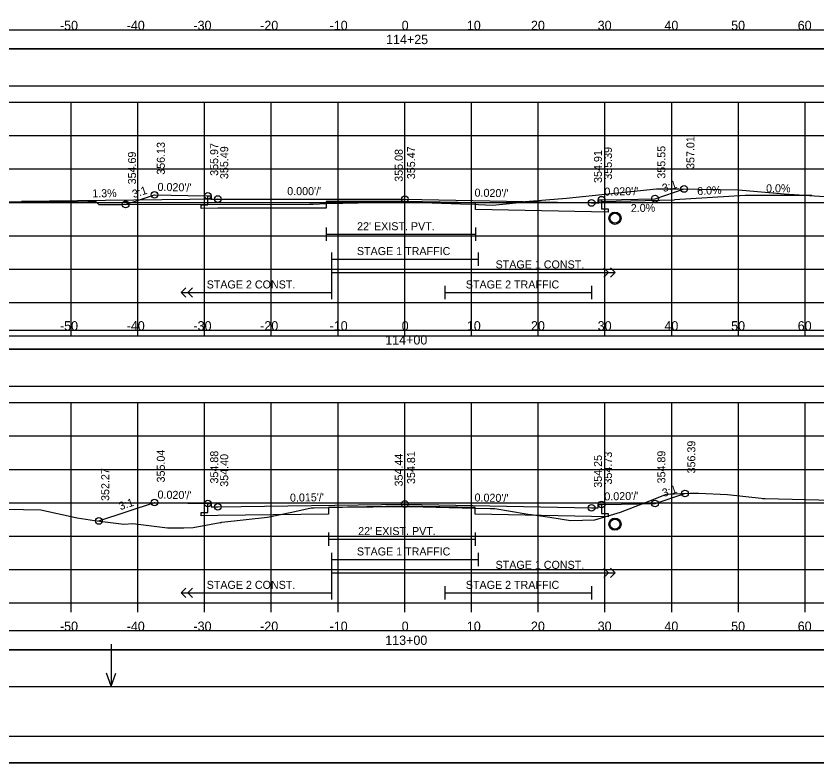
# Model space of a CAD drawing. Extents: x 1368122 to 1710785, y 373130 to 557566.
# Drawn here: x 1368284.5 to 1368404.5, y 375264.5 to 375376.4 of the extents above; entities that cross this region are included whole.
import ezdxf

# ---------------------------------------------------------------- set-up
doc = ezdxf.new("R2010")
doc.units = 0
for name, color, linetype in [('R_Alt Surface', 7, 'Continuous'), ('R_Axis', 7, 'Continuous'), ('R_Axis Annot', 7, 'Continuous'), ('R_Border', 7, 'Continuous'), ('R_Drive', 7, 'Continuous'), ('R_Exist Surface', 7, 'Continuous'), ('R_Fin Surface', 7, 'Continuous'), ('R_Grid', 7, 'Continuous'), ('R_No Plot', 7, 'Continuous'), ('R_Striping', 7, 'Continuous'), ('R_Water', 7, 'Continuous'), ('R_Water Annot', 7, 'Continuous'), ('R_Xsect Elev', 7, 'Continuous'), ('R_Xsect Slope', 7, 'Continuous')]:
    doc.layers.add(name, color=color, linetype=linetype)

msp = doc.modelspace()

# ---------------------------------------------------------------- linework, layer by layer
at = {"layer": 'R_Alt Surface'}
for points in [[(1368193.57, 375371.44), (1368491.88, 375371.44), (1368491.88, 375374.26), (1368193.57, 375374.26)], [(1368193.52, 375365.92), (1368491.94, 375365.92), (1368491.94, 375371.44), (1368193.52, 375371.44)], [(1368193.57, 375326.44), (1368491.88, 375326.44), (1368491.88, 375329.26), (1368193.57, 375329.26)], [(1368193.52, 375320.92), (1368491.94, 375320.92), (1368491.94, 375326.44), (1368193.52, 375326.44)], [(1368193.57, 375281.44), (1368491.88, 375281.44), (1368491.88, 375284.26), (1368193.57, 375284.26)], [(1368193.52, 375275.92), (1368491.94, 375275.92), (1368491.94, 375281.44), (1368193.52, 375281.44)]]:
    msp.add_lwpolyline(points, close=True, dxfattribs=at)
for points in [[(1368372.23, 375348.84), (1368372.23, 375347.5), (1368373.23, 375347.48), (1368373.23, 375346.98), (1368370.73, 375347.03), (1368353.31, 375347.38), (1368353.31, 375348.38), (1368342.73, 375348.59), (1368330.98, 375348.6), (1368330.98, 375347.6), (1368314.73, 375347.6), (1368312.23, 375347.55), (1368312.23, 375348.05), (1368313.23, 375348.07), (1368313.23, 375349.42)], [(1368330.98, 375344.67), (1368330.98, 375342.67)], [(1368353.31, 375344.67), (1368353.31, 375342.67)], [(1368330.98, 375343.67), (1368353.31, 375343.67)], [(1368372.23, 375303.18), (1368372.23, 375301.84), (1368373.23, 375301.82), (1368373.23, 375301.32), (1368370.73, 375301.37), (1368353.3, 375301.72), (1368353.3, 375302.72), (1368342.73, 375302.93), (1368331.3, 375302.76), (1368331.3, 375301.76), (1368314.73, 375301.52), (1368312.23, 375301.47), (1368312.23, 375301.97), (1368313.23, 375301.99), (1368313.23, 375303.33)], [(1368331.3, 375299.01), (1368331.3, 375297.01)], [(1368353.3, 375299.01), (1368353.3, 375297.01)], [(1368331.3, 375298.01), (1368353.3, 375298.01)]]:
    msp.add_lwpolyline(points, dxfattribs=at)
at = {"layer": 'R_Axis'}
for p, q in [((1368192.73, 375333.45), (1368492.73, 375333.45)), ((1368292.73, 375332.05), (1368292.73, 375333.45)), ((1368302.73, 375332.05), (1368302.73, 375333.45)), ((1368312.73, 375332.05), (1368312.73, 375333.45)), ((1368322.73, 375332.05), (1368322.73, 375333.45)), ((1368332.73, 375332.05), (1368332.73, 375333.45)), ((1368342.73, 375332.05), (1368342.73, 375333.45)), ((1368352.73, 375332.05), (1368352.73, 375333.45)), ((1368362.73, 375332.05), (1368362.73, 375333.45)), ((1368372.73, 375332.05), (1368372.73, 375333.45)), ((1368382.73, 375332.05), (1368382.73, 375333.45)), ((1368392.73, 375332.05), (1368392.73, 375333.45)), ((1368402.73, 375332.05), (1368402.73, 375333.45)), ((1368192.73, 375288.45), (1368492.73, 375288.45)), ((1368292.73, 375287.05), (1368292.73, 375288.45)), ((1368302.73, 375287.05), (1368302.73, 375288.45)), ((1368312.73, 375287.05), (1368312.73, 375288.45)), ((1368322.73, 375287.05), (1368322.73, 375288.45)), ((1368332.73, 375287.05), (1368332.73, 375288.45)), ((1368342.73, 375287.05), (1368342.73, 375288.45)), ((1368352.73, 375287.05), (1368352.73, 375288.45)), ((1368362.73, 375287.05), (1368362.73, 375288.45)), ((1368372.73, 375287.05), (1368372.73, 375288.45)), ((1368382.73, 375287.05), (1368382.73, 375288.45)), ((1368392.73, 375287.05), (1368392.73, 375288.45)), ((1368402.73, 375287.05), (1368402.73, 375288.45))]:
    msp.add_line(p, q, dxfattribs=at)
at = {"layer": 'R_Border'}
msp.add_line((1368500.91, 375268.45), (1368184.73, 375268.45), dxfattribs=at)
at = {"layer": 'R_Drive'}
for p, q in [((1368393.73, 375349.45), (1368383.16, 375348.81)), ((1368403.73, 375349.45), (1368393.73, 375349.45)), ((1368314.73, 375348.94), (1368285.3, 375348.56)), ((1368371.73, 375348.34), (1368372.23, 375348.59)), ((1368372.23, 375348.59), (1368383.16, 375348.81))]:
    msp.add_line(p, q, dxfattribs=at)
at = {"layer": 'R_Exist Surface'}
for points in [[(1368279.83, 375348.57), (1368291.8, 375348.54), (1368292.45, 375348.54), (1368293.2, 375348.54), (1368293.86, 375348.55), (1368294.52, 375348.55), (1368295.24, 375348.56), (1368295.45, 375348.56), (1368295.91, 375348.56), (1368296.46, 375348.56), (1368296.83, 375348.19), (1368296.88, 375348.14), (1368297.08, 375348.14), (1368297.55, 375348.14), (1368300.34, 375348.14), (1368328.46, 375348.16), (1368328.99, 375348.19), (1368330.98, 375348.27), (1368333.47, 375348.33), (1368342.59, 375348.54), (1368351.09, 375348.25), (1368353.31, 375348.17), (1368353.77, 375348.15), (1368355.86, 375348.04), (1368358.44, 375348.26), (1368359.35, 375348.38), (1368360.77, 375348.58), (1368366.98, 375349.1), (1368380.44, 375350.45), (1368381.61, 375350.47), (1368383.82, 375350.47), (1368392.73, 375350.31), (1368399.59, 375349.71), (1368405.63, 375349.32)], [(1368262.09, 375302.89), (1368288.22, 375302.37), (1368293.65, 375301.18), (1368296.26, 375300.8), (1368300.62, 375300.25), (1368302.01, 375300.34), (1368307.19, 375299.69), (1368309.64, 375299.7), (1368311.02, 375299.72), (1368315.08, 375300.49), (1368315.22, 375300.51), (1368315.3, 375300.52), (1368322.17, 375301.28), (1368325.83, 375302.06), (1368328.7, 375302.67), (1368329.11, 375302.68), (1368331.3, 375302.73), (1368333.39, 375302.77), (1368342.64, 375302.89), (1368345.5, 375302.82), (1368353.3, 375302.64), (1368355.55, 375302.59), (1368356.23, 375302.58), (1368360.93, 375301.8), (1368361.51, 375301.71), (1368361.66, 375301.69), (1368364.45, 375301.27), (1368367.56, 375300.81), (1368371.18, 375300.88), (1368371.19, 375300.88), (1368371.21, 375300.88), (1368375.07, 375302.05), (1368378.55, 375303.39), (1368381.96, 375304.73), (1368385.45, 375304.87), (1368385.99, 375304.89), (1368386.76, 375304.86), (1368391.09, 375304.7), (1368396.12, 375304.13), (1368396.33, 375304.1), (1368396.71, 375304.09), (1368416.84, 375303.57)]]:
    msp.add_lwpolyline(points, dxfattribs=at)
at = {"layer": 'R_Fin Surface'}
for points in [[(1368300.91, 375348.14), (1368305.23, 375349.58), (1368310.23, 375349.48), (1368313.23, 375349.42), (1368313.73, 375349.42), (1368313.73, 375348.92), (1368314.73, 375348.94), (1368342.73, 375348.92), (1368370.73, 375348.36), (1368371.73, 375348.34), (1368371.73, 375348.84), (1368372.23, 375348.84), (1368375.23, 375348.9), (1368380.23, 375349), (1368384.58, 375350.45)], [(1368296.9, 375300.72), (1368305.23, 375303.49), (1368310.23, 375303.39), (1368313.23, 375303.33), (1368313.73, 375303.33), (1368313.73, 375302.83), (1368314.73, 375302.85), (1368342.73, 375303.26), (1368370.73, 375302.7), (1368371.73, 375302.68), (1368371.73, 375303.18), (1368372.23, 375303.18), (1368375.23, 375303.24), (1368380.23, 375303.34), (1368384.72, 375304.84)]]:
    msp.add_lwpolyline(points, dxfattribs=at)
at = {"layer": 'R_Grid'}
for p, q in [((1368192.73, 375363.45), (1368492.73, 375363.45)), ((1368292.73, 375328.45), (1368292.73, 375363.45)), ((1368302.73, 375328.45), (1368302.73, 375363.45)), ((1368312.73, 375328.45), (1368312.73, 375363.45)), ((1368322.73, 375328.45), (1368322.73, 375363.45)), ((1368332.73, 375328.45), (1368332.73, 375363.45)), ((1368342.73, 375328.45), (1368342.73, 375363.45)), ((1368352.73, 375328.45), (1368352.73, 375363.45)), ((1368362.73, 375328.45), (1368362.73, 375363.45)), ((1368372.73, 375328.45), (1368372.73, 375363.45)), ((1368382.73, 375328.45), (1368382.73, 375363.45)), ((1368392.73, 375328.45), (1368392.73, 375363.45)), ((1368402.73, 375328.45), (1368402.73, 375363.45)), ((1368192.73, 375358.45), (1368492.73, 375358.45)), ((1368192.73, 375353.45), (1368492.73, 375353.45)), ((1368192.73, 375348.45), (1368492.73, 375348.45)), ((1368192.73, 375343.45), (1368492.73, 375343.45)), ((1368192.73, 375338.45), (1368492.73, 375338.45)), ((1368192.73, 375333.45), (1368492.73, 375333.45)), ((1368192.73, 375328.45), (1368492.73, 375328.45)), ((1368192.73, 375318.45), (1368492.73, 375318.45)), ((1368292.73, 375288.45), (1368292.73, 375318.45)), ((1368302.73, 375288.45), (1368302.73, 375318.45)), ((1368312.73, 375288.45), (1368312.73, 375318.45)), ((1368322.73, 375288.45), (1368322.73, 375318.45)), ((1368332.73, 375288.45), (1368332.73, 375318.45)), ((1368342.73, 375288.45), (1368342.73, 375318.45)), ((1368352.73, 375288.45), (1368352.73, 375318.45)), ((1368362.73, 375288.45), (1368362.73, 375318.45)), ((1368372.73, 375288.45), (1368372.73, 375318.45)), ((1368382.73, 375288.45), (1368382.73, 375318.45)), ((1368392.73, 375288.45), (1368392.73, 375318.45)), ((1368402.73, 375288.45), (1368402.73, 375318.45)), ((1368192.73, 375313.45), (1368492.73, 375313.45)), ((1368192.73, 375308.45), (1368492.73, 375308.45)), ((1368192.73, 375303.45), (1368492.73, 375303.45)), ((1368192.73, 375298.45), (1368492.73, 375298.45)), ((1368192.73, 375293.45), (1368492.73, 375293.45)), ((1368192.73, 375288.45), (1368482.73, 375288.45))]:
    msp.add_line(p, q, dxfattribs=at)
at = {"layer": 'R_No Plot'}
msp.add_line((1368172.33, 375264.47), (1368505.66, 375264.47), dxfattribs=at)
for points in [[(1368172.32, 375477.8), (1368505.66, 375477.8), (1368505.66, 375264.47), (1368172.32, 375264.47)], [(1368418.65, 375473.91), (1368438.27, 375473.91), (1368438.27, 375464.03), (1368454.38, 375464.03), (1368477.58, 375464.03), (1368477.7, 375435.87), (1368500.91, 375435.87), (1368500.91, 375268.45), (1368184.73, 375268.45), (1368184.73, 375473.91)]]:
    msp.add_lwpolyline(points, close=True, dxfattribs=at)
for centre, radius in [((1368384.58, 375350.45), 0.5), ((1368305.23, 375349.58), 0.5), ((1368313.23, 375349.42), 0.5), ((1368314.73, 375348.94), 0.5), ((1368342.73, 375348.92), 0.5), ((1368372.23, 375348.84), 0.5), ((1368380.23, 375349), 0.5), ((1368300.91, 375348.14), 0.5), ((1368370.73, 375348.36), 0.5), ((1368374.23, 375346.07), 0.917), ((1368384.72, 375304.84), 0.5), ((1368305.23, 375303.49), 0.5), ((1368313.23, 375303.33), 0.5), ((1368314.73, 375302.85), 0.5), ((1368342.73, 375303.26), 0.5), ((1368372.23, 375303.18), 0.5), ((1368380.23, 375303.34), 0.5), ((1368370.73, 375302.7), 0.5), ((1368296.9, 375300.72), 0.5), ((1368374.23, 375300.24), 0.917)]:
    msp.add_circle(centre, radius, dxfattribs=at)
at = {"layer": 'R_Striping'}
for p, q in [((1368373.26, 375337.95), (1368372.56, 375338.66)), ((1368374.26, 375337.95), (1368373.56, 375338.66)), ((1368372.56, 375337.24), (1368373.26, 375337.95)), ((1368373.56, 375337.24), (1368374.26, 375337.95)), ((1368309.23, 375334.95), (1368309.93, 375335.66)), ((1368309.23, 375334.95), (1368331.73, 375334.95)), ((1368309.93, 375334.24), (1368309.23, 375334.95)), ((1368310.23, 375334.95), (1368310.93, 375335.66)), ((1368310.93, 375334.24), (1368310.23, 375334.95)), ((1368373.26, 375292.95), (1368372.56, 375293.66)), ((1368372.56, 375292.24), (1368373.26, 375292.95)), ((1368374.26, 375292.95), (1368373.56, 375293.66)), ((1368373.56, 375292.24), (1368374.26, 375292.95)), ((1368309.23, 375289.95), (1368309.93, 375290.66)), ((1368310.23, 375289.95), (1368310.93, 375290.66)), ((1368309.23, 375289.95), (1368331.73, 375289.95)), ((1368309.93, 375289.24), (1368309.23, 375289.95)), ((1368310.93, 375289.24), (1368310.23, 375289.95))]:
    msp.add_line(p, q, dxfattribs=at)
for points in [[(1368331.73, 375340.95), (1368331.73, 375333.95)], [(1368353.73, 375340.95), (1368353.73, 375338.95)], [(1368331.73, 375339.95), (1368353.73, 375339.95)], [(1368331.73, 375337.95), (1368374.26, 375337.95)], [(1368348.73, 375335.95), (1368348.73, 375333.95)], [(1368370.73, 375335.95), (1368370.73, 375333.95)], [(1368348.73, 375334.95), (1368370.73, 375334.95)], [(1368331.73, 375295.95), (1368331.73, 375288.95)], [(1368331.73, 375294.95), (1368353.73, 375294.95)], [(1368353.73, 375295.95), (1368353.73, 375293.95)], [(1368331.73, 375292.95), (1368374.26, 375292.95)], [(1368348.73, 375290.95), (1368348.73, 375288.95)], [(1368370.73, 375290.95), (1368370.73, 375288.95)], [(1368348.73, 375289.95), (1368370.73, 375289.95)]]:
    msp.add_lwpolyline(points, dxfattribs=at)
at = {"layer": 'R_Water'}
for centre in [(1368374.23, 375346.07), (1368374.23, 375300.24)]:
    msp.add_circle(centre, 0.75, dxfattribs=at)
at = {"layer": 'R_Water Annot'}
for p, q in [((1368298.74, 375282.26), (1368298.74, 375275.97)), ((1368298.74, 375275.97), (1368298.04, 375277.9)), ((1368298.74, 375275.97), (1368299.44, 375277.9))]:
    msp.add_line(p, q, dxfattribs=at)
at = {"layer": 'R_Xsect Elev'}
for p, q in [((1368342.73, 375348.53), (1368342.73, 375358.53)), ((1368342.73, 375302.89), (1368342.73, 375312.89))]:
    msp.add_line(p, q, dxfattribs=at)

# ---------------------------------------------------------------- texts
at = {"layer": 'R_Axis Annot'}
for s, p in [('-50', (1368291.07, 375374.25)), ('-40', (1368301.07, 375374.25)), ('-30', (1368311.07, 375374.25)), ('-20', (1368321.07, 375374.25)), ('-10', (1368331.47, 375374.25)), ('0', (1368342.27, 375374.25)), ('10', (1368352.04, 375374.25)), ('20', (1368361.64, 375374.25)), ('30', (1368371.64, 375374.25)), ('40', (1368381.64, 375374.25)), ('50', (1368391.64, 375374.25)), ('60', (1368401.61, 375374.25)), ('114+25', (1368339.93, 375372.15)), ('-50', (1368291.07, 375329.25)), ('-40', (1368301.07, 375329.25)), ('-30', (1368311.07, 375329.25)), ('-20', (1368321.07, 375329.25)), ('-10', (1368331.47, 375329.25)), ('0', (1368342.27, 375329.25)), ('10', (1368352.04, 375329.25)), ('20', (1368361.64, 375329.25)), ('30', (1368371.64, 375329.25)), ('40', (1368381.64, 375329.25)), ('50', (1368391.64, 375329.25)), ('60', (1368401.61, 375329.25)), ('114+00', (1368339.81, 375327.15)), ('-50', (1368291.07, 375284.25)), ('-40', (1368301.07, 375284.25)), ('-30', (1368311.07, 375284.25)), ('-20', (1368321.07, 375284.25)), ('-10', (1368331.47, 375284.25)), ('0', (1368342.27, 375284.25)), ('10', (1368352.04, 375284.25)), ('20', (1368361.64, 375284.25)), ('30', (1368371.64, 375284.25)), ('40', (1368381.64, 375284.25)), ('50', (1368391.64, 375284.25)), ('60', (1368401.61, 375284.25)), ('113+00', (1368339.81, 375282.15))]:
    msp.add_text(s, height=1.4, dxfattribs=at).set_placement(p)
at = {"layer": 'R_Striping'}
for s, p in [('STAGE 1 TRAFFIC', (1368335.56, 375340.55)), ('STAGE 1 CONST.', (1368356.34, 375338.55)), ('STAGE 2 CONST.', (1368313.05, 375335.55)), ('STAGE 2 TRAFFIC', (1368351.88, 375335.55)), ('STAGE 1 TRAFFIC', (1368335.56, 375295.55)), ('STAGE 1 CONST.', (1368356.34, 375293.55)), ('STAGE 2 CONST.', (1368313.05, 375290.55)), ('STAGE 2 TRAFFIC', (1368351.88, 375290.55))]:
    msp.add_text(s, height=1.2, dxfattribs=at).set_placement(p)
at = {"layer": 'R_Water'}
for p in [(1368335.59, 375344.27), (1368335.75, 375298.61)]:
    msp.add_text("22' EXIST. PVT.", height=1.2, dxfattribs=at).set_placement(p)
at = {"layer": 'R_Xsect Elev'}
for s, rotation, p in [('356.13', 90, (1368306.78, 375352.58)), ('357.01', 90, (1368386.13, 375353.45)), ('355.97', 90, (1368314.78, 375352.42)), ('355.49', 90, (1368316.28, 375351.94)), ('355.08', 90, (1368342.43, 375351.53)), ('355.47', 90, (1368344.28, 375351.92)), ('354.91', 90, (1368372.28, 375351.36)), ('355.39', 90, (1368373.78, 375351.84)), ('355.55', 90, (1368381.78, 375352)), ('354.69', 90, (1368302.46, 375351.14)), ('1.3%', 0.7357, (1368295.91, 375349.19)), ('6.0%', 3.4336, (1368386.58, 375349.52)), ('2.0%', 1.1458, (1368376.61, 375346.98)), ('356.39', 90, (1368386.27, 375307.84)), ('355.04', 90, (1368306.78, 375306.49)), ('354.88', 90, (1368314.78, 375306.33)), ('354.40', 90, (1368316.28, 375305.85)), ('354.44', 90, (1368342.43, 375305.89)), ('354.81', 90, (1368344.28, 375306.26)), ('354.25', 90, (1368372.28, 375305.7)), ('354.73', 90, (1368373.78, 375306.18)), ('354.89', 90, (1368381.78, 375306.34)), ('352.27', 90, (1368298.45, 375303.72))]:
    msp.add_text(s, height=1.2, rotation=rotation, dxfattribs=at).set_placement(p)
msp.add_text('0.0%', height=1.2, dxfattribs=at).set_placement((1368396.87, 375349.95))
at = {"layer": 'R_Xsect Slope'}
for s, rotation, p in [("0.020'/'", 358.8542, (1368305.68, 375350.17)), ('3:1', 18.4349, (1368381.53, 375349.96)), ('3:1', 18.4349, (1368302.12, 375349.07)), ("0.000'/'", 359.974, (1368325.12, 375349.53)), ("0.020'/'", 358.8542, (1368353.18, 375349.31)), ("0.020'/'", 1.1458, (1368372.65, 375349.45)), ('3:1', 18.4349, (1368381.53, 375304.3)), ("0.020'/'", 358.8542, (1368305.68, 375304.08)), ("0.015'/'", 0.8397, (1368325.54, 375303.61)), ("0.020'/'", 358.8542, (1368353.18, 375303.65)), ("0.020'/'", 1.1458, (1368372.65, 375303.79)), ('3:1', 18.4349, (1368300.12, 375302.32))]:
    msp.add_text(s, height=1.2, rotation=rotation, dxfattribs=at).set_placement(p)

doc.saveas('drawing.dxf')
